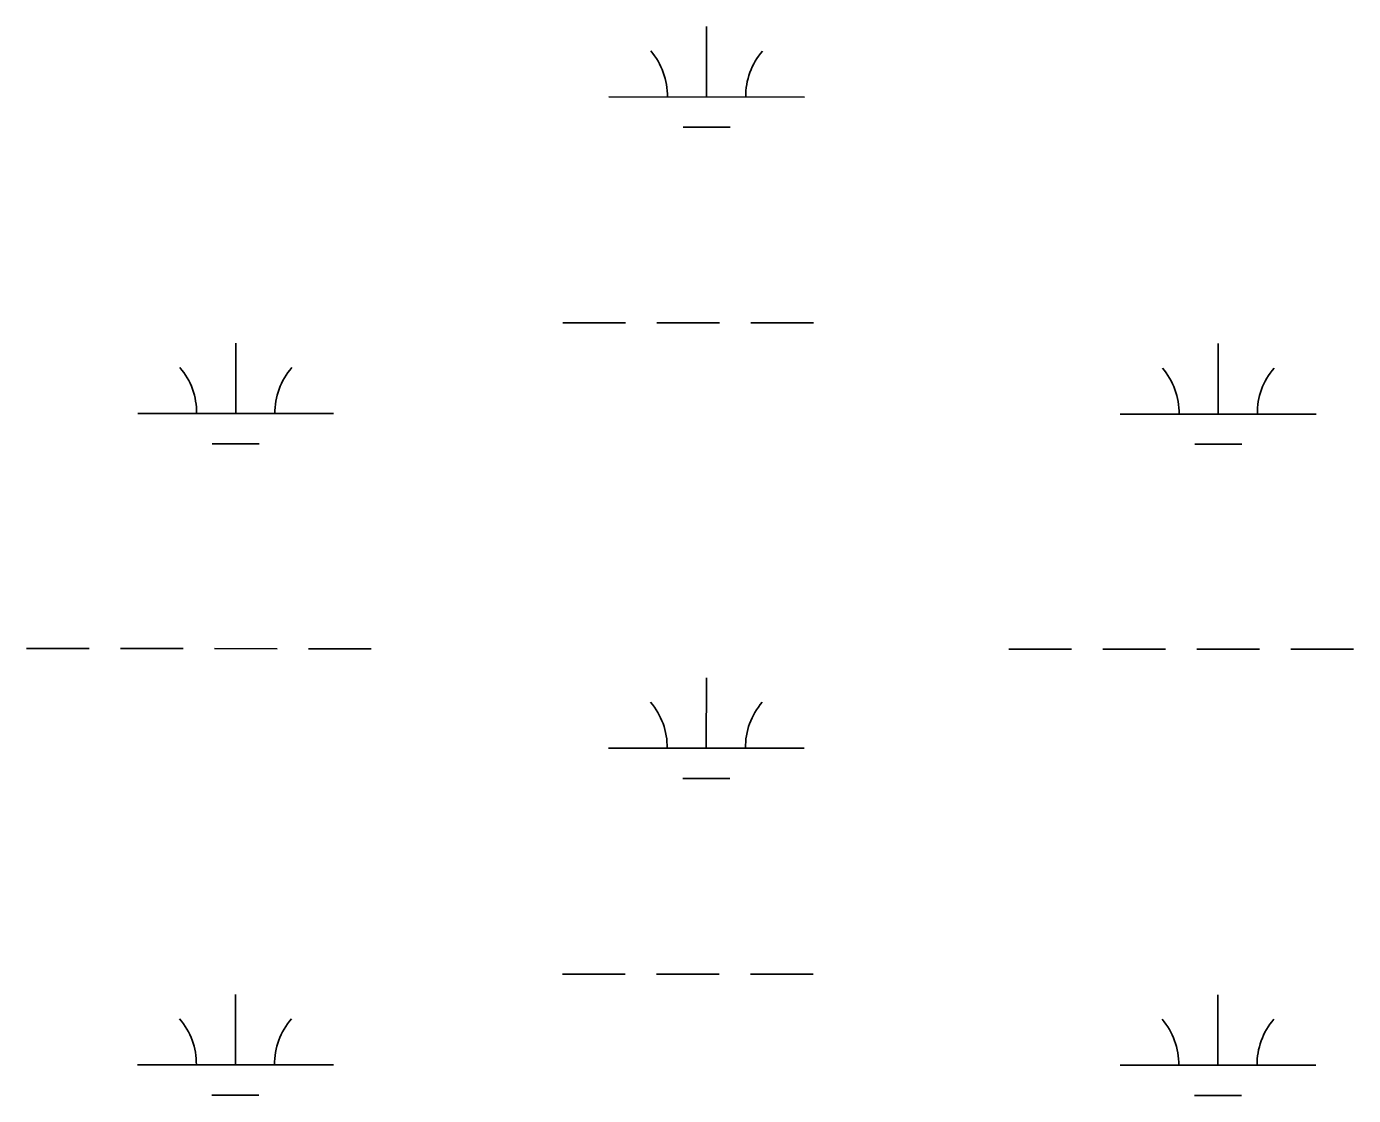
# Model space of a CAD drawing. Extents: x 3245246 to 3283090, y 806824 to 832173.
# Drawn here: x 3250309 to 3250987, y 825174 to 825720 of the extents above; entities that cross this region are included whole.
import ezdxf

# ---------------------------------------------------------------- set-up
doc = ezdxf.new("R2010")
doc.units = 0
doc.layers.add('V-WETL-SWMP', color=7, linetype='Continuous')

msp = doc.modelspace()

# ---------------------------------------------------------------- linework, layer by layer
at = {"layer": 'V-WETL-SWMP'}
for p, q in [((3250656.09, 825684.3), (3250656.11, 825720.3)), ((3250606.09, 825684.33), (3250706.09, 825684.28)), ((3250644.08, 825668.88), (3250668.08, 825668.87)), ((3250582.63, 825568.9), (3250614.63, 825568.89)), ((3250630.63, 825568.88), (3250662.63, 825568.87)), ((3250678.63, 825568.86), (3250710.63, 825568.85)), ((3250415.55, 825522.55), (3250415.56, 825558.55)), ((3250917.45, 825522.33), (3250917.47, 825558.33)), ((3250365.55, 825522.57), (3250465.55, 825522.53)), ((3250867.45, 825522.35), (3250967.45, 825522.31)), ((3250403.54, 825507.12), (3250427.54, 825507.11)), ((3250905.45, 825506.9), (3250929.45, 825506.89)), ((3250308.65, 825402.52), (3250340.65, 825402.51)), ((3250356.65, 825402.5), (3250388.65, 825402.49)), ((3250404.65, 825402.48), (3250436.65, 825402.47)), ((3250452.65, 825402.46), (3250484.65, 825402.45)), ((3250810.56, 825402.3), (3250842.56, 825402.29)), ((3250858.56, 825402.28), (3250890.56, 825402.27)), ((3250906.56, 825402.26), (3250938.56, 825402.25)), ((3250954.56, 825402.24), (3250986.56, 825402.23)), ((3250655.94, 825351.63), (3250655.96, 825387.63)), ((3250605.94, 825351.65), (3250705.94, 825351.61)), ((3250643.94, 825336.2), (3250667.94, 825336.19)), ((3250582.49, 825236.23), (3250614.49, 825236.22)), ((3250630.49, 825236.21), (3250662.49, 825236.19)), ((3250678.49, 825236.19), (3250710.49, 825236.17)), ((3250415.4, 825189.87), (3250415.42, 825225.87)), ((3250917.31, 825189.65), (3250917.33, 825225.65)), ((3250365.4, 825189.89), (3250465.4, 825189.85)), ((3250867.31, 825189.68), (3250967.31, 825189.63)), ((3250403.39, 825174.45), (3250427.39, 825174.44)), ((3250905.3, 825174.23), (3250929.3, 825174.22))]:
    msp.add_line(p, q, dxfattribs=at)
for centre, start, end in [((3250600.85, 825684.8), 359.20319, 40.74684), ((3250711.33, 825684.75), 139.20318, 180.74684), ((3250360.3, 825523.05), 359.20319, 40.74684), ((3250470.79, 825523), 139.20318, 180.74684), ((3250862.21, 825522.83), 359.20319, 40.74684), ((3250972.7, 825522.78), 139.20318, 180.74684), ((3250600.7, 825352.13), 359.20319, 40.74684), ((3250711.19, 825352.08), 139.20318, 180.74684), ((3250360.16, 825190.37), 359.20319, 40.74684), ((3250470.64, 825190.32), 139.20318, 180.74684), ((3250862.07, 825190.15), 359.20319, 40.74684), ((3250972.55, 825190.1), 139.20318, 180.74684)]:
    msp.add_arc(centre, 35.25, start, end, dxfattribs=at)

doc.saveas('drawing.dxf')
